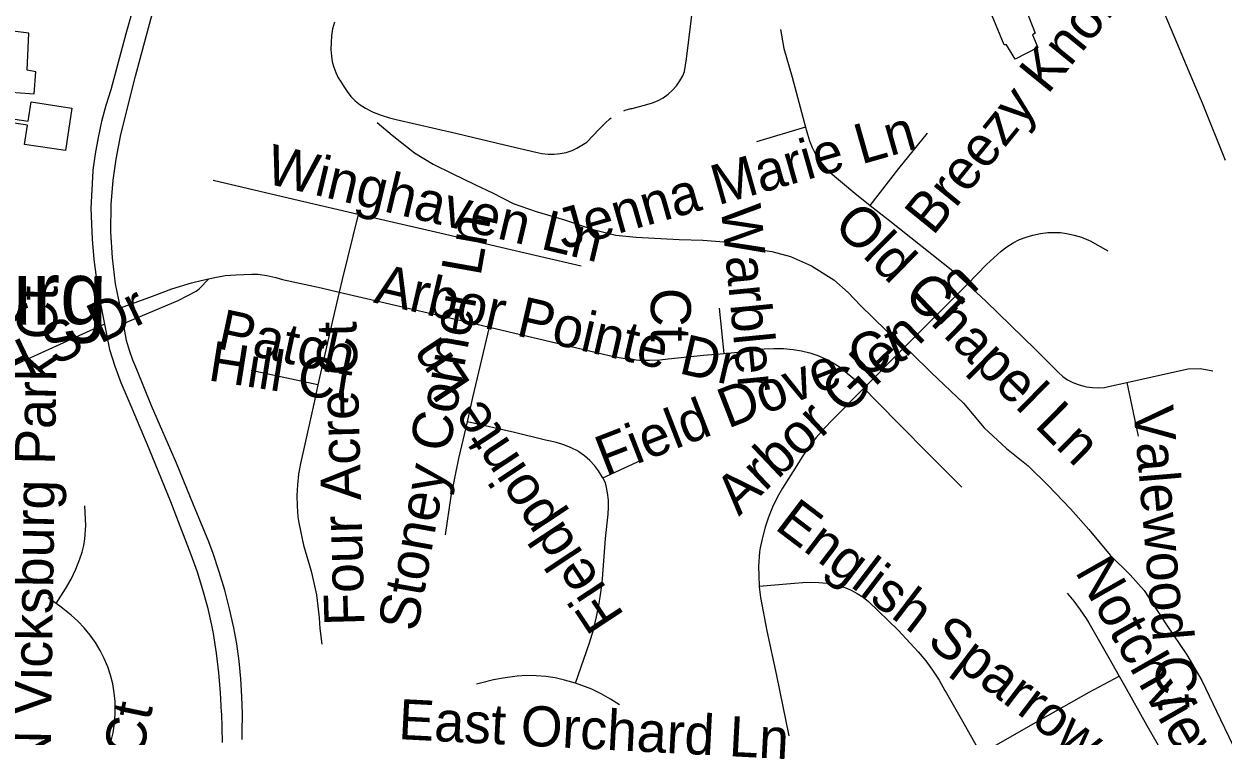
# Model space of a CAD drawing. Extents: x 1383679 to 1536984, y 460658 to 651027.
# Drawn here: x 1444051 to 1446890, y 498448 to 500135 of the extents above; entities that cross this region are included whole.
import ezdxf

# ---------------------------------------------------------------- set-up
doc = ezdxf.new("R2010")
doc.units = 0
for name, color, linetype in [('Exist Cultural Educational Facility Elementary CELL', 7, 'Continuous'), ('Exist Cultural Educational Facility High Label', 7, 'Continuous'), ('Exist Cultural Warehouse Building Footprint', 7, 'Continuous'), ('Exist Hydrographic Misc Water Feature', 7, 'Continuous'), ('Exist Road Non-System Type 51', 7, 'Continuous'), ('Exist Road Non-System Type 51 Label', 7, 'Continuous')]:
    doc.layers.add(name, color=color, linetype=linetype)

msp = doc.modelspace()

# ---------------------------------------------------------------- linework, layer by layer
at = {"layer": 'Exist Cultural Educational Facility Elementary CELL'}
msp.add_lwpolyline([(1444149, 499835.8), (1444052.2, 499850.4), (1444059.1, 499895.9), (1443984.8, 499907.1), (1443953.9, 499864.2), (1443933.4, 499924.6), (1444060.5, 499905.4), (1444067.4, 499950.9), (1444164.2, 499936.3)], close=True, dxfattribs=at)
at = {"layer": 'Exist Cultural Warehouse Building Footprint'}
for points in [[(1446324.2, 500201.2), (1446397.9, 500235), (1446445.1, 500113.7), (1446438.9, 500109.7), (1446451.2, 500079.9), (1446397.9, 500052.1), (1446377.5, 500085.9), (1446371.3, 500085.9), (1446324.2, 500201.2)], [(1443783.3, 500115.4), (1443773.1, 499970.2), (1443840.7, 499966.2), (1443848.9, 500029.9), (1443861.2, 500025.9), (1443861.2, 499890.7), (1443937.1, 499886.7), (1443943.2, 499998.1), (1443988.3, 499998.1), (1443988.3, 499976.2), (1444074.4, 499970.2), (1444078.5, 500021.9), (1444058, 500025.9), (1444062.1, 500113.4), (1443998.5, 500121.3), (1443996.5, 500107.4), (1443953.5, 500109.4), (1443953.5, 500125.3), (1443822.3, 500133.3), (1443822.3, 500111.4), (1443783.3, 500115.4)]]:
    msp.add_lwpolyline(points, dxfattribs=at)
at = {"layer": 'Exist Hydrographic Misc Water Feature'}
msp.add_lwpolyline([(1444886.9, 499902.4), (1444922.4, 499872.1), (1444975.6, 499830.8), (1445019.2, 499803.7), (1445064.8, 499781.4), (1445118.3, 499755.7), (1445161.9, 499735.1), (1445209.4, 499710.4), (1445263.2, 499691.3), (1445330.8, 499671.8), (1445398.4, 499649.1), (1445452.2, 499635.8), (1445500.2, 499630.7), (1445602.1, 499625.3), (1445658.2, 499624.2), (1445718.1, 499618.9), (1445771.8, 499603.9), (1445821.7, 499597.1), (1445865.5, 499584.8), (1445915.1, 499563.3), (1445968.5, 499530.2), (1446002.1, 499500), (1446031.5, 499469), (1446092.4, 499410.3), (1446151.6, 499357.4), (1446198.7, 499310.5), (1446275.4, 499238.4), (1446324.2, 499180), (1446377.4, 499130.5), (1446428.7, 499090.1), (1446475.8, 499043.2), (1446529, 498988), (1446571.9, 498939.5), (1446623, 498878.6), (1446670.1, 498831.7), (1446703.5, 498794.9), (1446755.9, 498713.4), (1446804.6, 498642.7), (1446839.6, 498582.1), (1446874.3, 498509.2), (1446912.9, 498428.8)], dxfattribs=at)
at = {"layer": 'Exist Road Non-System Type 51'}
for p, q in [((1445901.6, 499891.5), (1445785.4, 499856.5)), ((1445708.4, 499355.7), (1445697.7, 499462.7)), ((1444746.8, 499281.3), (1444588.9, 499315.3)), ((1446662.3, 499287.1), (1446688.9, 499160)), ((1445421.3, 499061.5), (1445511.9, 499103.6)), ((1444126.9, 498763.9), (1444107.8, 498777.8))]:
    msp.add_line(p, q, dxfattribs=at)
for points in [[(1444279.3, 499463.7), (1444267.2, 499520.4), (1444260, 499581.8), (1444256.6, 499643.7), (1444257.4, 499708.3), (1444261.6, 499766.1), (1444269, 499815.2), (1444280.2, 499873.8), (1444315.1, 500011.8), (1444350.8, 500146.9), (1444417.2, 500370), (1444428, 500411.3)], [(1445470.9, 499929.6), (1445474.3, 499931), (1445487.7, 499935), (1445491.1, 499935.7), (1445525.6, 499944.5), (1445539.1, 499948.5), (1445552.1, 499953.9), (1445564.4, 499960.8), (1445575.8, 499969), (1445586.3, 499978.4), (1445595.6, 499989), (1445603.7, 500000.5), (1445610.4, 500012.9), (1445614.7, 500023.1), (1445619.6, 500052.5), (1445631.3, 500149.1), (1445634.9, 500185.9), (1445646.6, 500228), (1445656.6, 500266.9), (1445668.1, 500305.5), (1445670.6, 500313), (1445681.8, 500347.3)], [(1444353.3, 500322.4), (1444331.2, 500251.7), (1444292.2, 500112.2), (1444256, 499979.7), (1444244.5, 499942.4), (1444234.6, 499904.7), (1444226.1, 499866.7), (1444219.3, 499828.3), (1444213.9, 499789.7), (1444213.7, 499788), (1444209.2, 499699.1), (1444211.8, 499625.8), (1444216.3, 499578.3), (1444222.3, 499531), (1444229, 499488.9), (1444241.3, 499425.2)], [(1446732.8, 500205), (1446767, 500122.2), (1446809.2, 500023.1), (1446840.5, 499949.1), (1446895.4, 499813.2)], [(1444785.7, 500139.3), (1444781.5, 500123.5), (1444778.8, 500107.3), (1444777.7, 500091.3), (1444777.2, 500074.9), (1444778.9, 500059.3), (1444780.8, 500046.1), (1444784.3, 500033.2), (1444789.3, 500020.8), (1444794.8, 500008.1), (1444799.9, 500000.1), (1444807.8, 499987.7), (1444815.7, 499975.3), (1444824.9, 499963.8), (1444835.2, 499953.3), (1444846.7, 499944.1), (1444859, 499936), (1444877.5, 499926.9), (1444896.6, 499919.2), (1444916.3, 499913), (1444931.9, 499909.2), (1445076.7, 499875.8), (1445188.6, 499849.6), (1445263, 499831.9), (1445277.2, 499828.7), (1445291.6, 499827.1), (1445306.2, 499827), (1445320.6, 499828.6), (1445334.8, 499831.6), (1445348.6, 499836.2), (1445359.7, 499841.2), (1445383.6, 499855.7), (1445412, 499885.3), (1445427.7, 499901.1), (1445438, 499910.6), (1445441.3, 499913)], [(1445842.1, 500122.1), (1445850.2, 500077.5), (1445869.9, 500009.1), (1445901.6, 499891.5)], [(1445901.6, 499891.5), (1445906.1, 499874.9), (1445910.9, 499858.5), (1445917.2, 499842.7), (1445924.9, 499827.5), (1445934, 499813.1), (1445944.4, 499799.5), (1445954.9, 499788.2), (1446018, 499734.9), (1446054.7, 499706)], [(1446054.7, 499706), (1446121.9, 499793.2), (1446189.8, 499876.8)], [(1444842.3, 499684.8), (1444689.7, 499720), (1444499, 499764.6)], [(1444842.3, 499684.8), (1444803.9, 499530.5), (1444797.1, 499501)], [(1445369.7, 499562.2), (1445284.9, 499581.9), (1445156.2, 499612), (1445045.9, 499638.1), (1444885, 499675), (1444842.3, 499684.8)], [(1446054.7, 499706), (1446096.7, 499672.9), (1446254.2, 499548.2), (1446284.7, 499520)], [(1446284.7, 499520), (1446330.2, 499565.9), (1446364.7, 499597.8), (1446378.3, 499608.2), (1446392.9, 499617.3), (1446408.2, 499625.1), (1446424.1, 499631.3), (1446439.9, 499636), (1446457.4, 499639.5), (1446475.1, 499641.6), (1446493, 499642), (1446505.1, 499641.6), (1446519.2, 499639.8), (1446537.1, 499636), (1446554.5, 499630.7), (1446571.4, 499623.8), (1446575.3, 499622), (1446616.8, 499598.5)], [(1444488.2, 499532.4), (1444498.9, 499534.6), (1444526.7, 499539.9), (1444552.6, 499542), (1444571.5, 499542.6), (1444590, 499543), (1444604.3, 499543), (1444625.8, 499540.4), (1444647.2, 499535.3), (1444663, 499531.1), (1444754.3, 499511.3), (1444797.1, 499501)], [(1444279.3, 499463.7), (1444354.9, 499491.6), (1444400.6, 499508.6), (1444447.6, 499522.8), (1444473.1, 499529.4), (1444488.2, 499532.4)], [(1444286.6, 499426.4), (1444416.1, 499481.4), (1444458.5, 499503.1), (1444466.5, 499509.1), (1444488.2, 499532.4)], [(1446284.7, 499520), (1446230.4, 499465.3), (1446118.8, 499354), (1446039.4, 499274)], [(1446284.7, 499520), (1446328.5, 499479.5), (1446445.6, 499364.8), (1446500.3, 499310.7), (1446510.7, 499301.6), (1446522, 499293.7), (1446534.2, 499287.1), (1446547.1, 499282), (1446560.4, 499278.3), (1446566.8, 499277.1), (1446580.8, 499275), (1446594.8, 499274.5), (1446608.9, 499275.6), (1446619, 499277.3), (1446662.3, 499287.1)], [(1444797.1, 499501), (1444782.2, 499436.9), (1444746.8, 499281.3)], [(1444797.1, 499501), (1444861.4, 499485.5), (1445119.8, 499425.8), (1445152.7, 499418.1)], [(1444286.6, 499426.4), (1444283.7, 499443.5), (1444279.3, 499463.7)], [(1444241.3, 499425.2), (1444075, 499349.5), (1443940.3, 499288.2)], [(1444241.3, 499425.2), (1444252.9, 499365.1), (1444265.8, 499325.6), (1444280.3, 499286.7), (1444296.2, 499248.3), (1444306.1, 499226.6), (1444346, 499130.5), (1444397.4, 499005.4), (1444446.1, 498879.7), (1444460.6, 498838.7), (1444473.6, 498797.2), (1444485, 498755.2), (1444494.9, 498712.8), (1444498.9, 498693.5), (1444506, 498647), (1444511.6, 498600.3), (1444515.5, 498553.5), (1444517.9, 498506.5), (1444518, 498504.9), (1444519.9, 498435.1)], [(1444567, 498442.2), (1444567.2, 498460.6), (1444567.8, 498502.4), (1444566.8, 498544.2), (1444564.2, 498585.9), (1444560, 498627.5), (1444554.3, 498668.8), (1444547.6, 498706.7), (1444537.6, 498751.3), (1444526.1, 498795.5), (1444513, 498839.4), (1444498.4, 498882.7), (1444488.3, 498910.1), (1444452.1, 498997.7), (1444412, 499096.2), (1444352.9, 499232.1), (1444318, 499317.5), (1444308.4, 499339.8), (1444300.2, 499362.7), (1444293.6, 499386.1), (1444286.6, 499426.4)], [(1445100.7, 499194.2), (1445113.8, 499251.4), (1445152.7, 499418.1)], [(1445152.7, 499418.1), (1445283.4, 499387.3), (1445436.4, 499351.2), (1445460, 499345.9), (1445483.8, 499342.3), (1445507.8, 499340.2), (1445532, 499339.7), (1445556.1, 499340.7), (1445575.7, 499342.7), (1445659.6, 499351.5), (1445708.4, 499355.7)], [(1445708.4, 499355.7), (1445757.6, 499360), (1445780.3, 499364.2), (1445803.1, 499366.8), (1445826.1, 499367.8), (1445849.1, 499367.2), (1445872.1, 499365.1), (1445892.1, 499361.9), (1445911.4, 499357.1), (1445930.4, 499350.8), (1445948.7, 499343), (1445966.4, 499333.8), (1445981.7, 499324.3), (1446026.9, 499287.1), (1446039.4, 499274)], [(1446662.3, 499287.1), (1446739.3, 499304.3), (1446807.4, 499319.1), (1446836, 499320.4), (1446865.6, 499314.5)], [(1444746.8, 499281.3), (1444738.3, 499243.7), (1444711, 499119.9), (1444705.2, 499095.2), (1444700.9, 499070.2), (1444698.1, 499045), (1444697, 499019.6), (1444697.4, 498994.3), (1444699.4, 498969), (1444701.2, 498954.7), (1444712.6, 498902.3), (1444730.5, 498840.5), (1444737.3, 498813.1), (1444743, 498784.6), (1444746.4, 498757.8), (1444749.3, 498730.4), (1444751.6, 498704.8), (1444755.8, 498667.6)], [(1446039.4, 499274), (1445965, 499199), (1445945.3, 499178.6), (1445926.7, 499157.2), (1445909.4, 499134.8), (1445893.4, 499111.5), (1445880.5, 499090.6), (1445846.9, 499037.1), (1445834.4, 499015), (1445823.4, 498992.2), (1445813.8, 498968.7), (1445805.7, 498944.8), (1445799.1, 498920.3), (1445794, 498895.5), (1445792.6, 498886.3), (1445790.3, 498851.9), (1445790.5, 498830.6), (1445791.7, 498805)], [(1446039.4, 499274), (1446069.1, 499242.5), (1446188.4, 499122.1), (1446271.1, 499039.3)], [(1445048.8, 498926.6), (1445062.4, 499018.4), (1445080.7, 499107.2), (1445100.7, 499194.2)], [(1445421.3, 499061.5), (1445420, 499064.1), (1445411.4, 499077.9), (1445401.4, 499090.9), (1445390.3, 499102.8), (1445378, 499113.6), (1445364.8, 499123.1), (1445363.1, 499124.2), (1445346.5, 499132.7), (1445329.3, 499139.7), (1445311.5, 499145.3), (1445293.3, 499149.4), (1445285.3, 499150.6), (1445212.1, 499168.4), (1445100.7, 499194.2)], [(1445356.7, 498575.6), (1445389.6, 498670.9), (1445398.9, 498701.5), (1445406.6, 498732.6), (1445412.8, 498763.9), (1445417.5, 498795.6), (1445420.2, 498822.9), (1445428, 498918.1), (1445433.6, 498975.2), (1445434.9, 498992.1), (1445434.6, 499009), (1445432.7, 499025.8), (1445429.3, 499042.4), (1445427.3, 499049.5), (1445421.3, 499061.5)], [(1444126.9, 498763.9), (1444149.3, 498799), (1444162, 498821.9), (1444173.4, 498845.6), (1444183.3, 498869.9), (1444188.8, 498885.6), (1444192.7, 498901.6), (1444195.1, 498917.1), (1444196.8, 498948.6), (1444195, 498995.4)], [(1445791.7, 498805), (1445875.6, 498811.9), (1445895.2, 498813.5), (1445914.2, 498814.6), (1445933.1, 498814.1), (1445952, 498812), (1445970.6, 498808.4), (1445978.4, 498806.4), (1445994.1, 498801.7), (1446009.4, 498795.4), (1446023.9, 498787.8), (1446037.7, 498778.8), (1446050.5, 498768.5), (1446120.9, 498701.4), (1446168.2, 498649.9), (1446185.9, 498628.5), (1446202.3, 498606.1), (1446217.4, 498582.8), (1446231.2, 498558.7), (1446234.8, 498551.8), (1446272.8, 498486), (1446312.8, 498415.7), (1446317.6, 498406.8)], [(1445791.7, 498805), (1445791.8, 498803.9), (1445794.8, 498778.2), (1445809.7, 498699.8), (1445832.6, 498593.7), (1445861.7, 498451.4)], [(1446520.5, 498788.6), (1446536.8, 498769.5), (1446551.9, 498749.4), (1446565.8, 498728.4), (1446571.9, 498718.1), (1446619.8, 498635.9), (1446643.8, 498592.6)], [(1444246.9, 498402.6), (1444256.7, 498435.7), (1444261.5, 498457.8), (1444264.9, 498480.3), (1444266.6, 498502.9), (1444266.8, 498525.6), (1444266.5, 498532), (1444264.4, 498553.1), (1444260.8, 498574), (1444255.6, 498594.6), (1444248.9, 498614.7), (1444240.7, 498634.3), (1444231.1, 498653.2), (1444219.8, 498671.8), (1444207.1, 498689.6), (1444193.3, 498706.4), (1444178.2, 498722.2), (1444162, 498736.8), (1444138.5, 498755.5), (1444126.9, 498763.9)], [(1445356.7, 498575.6), (1445348.1, 498578.4), (1445330.8, 498583.1), (1445308.7, 498588.1), (1445286.3, 498591.5), (1445263.7, 498593.3), (1445241, 498593.5), (1445218.4, 498592.2), (1445190.2, 498588.6), (1445162.1, 498583.5), (1445134.5, 498576.8), (1445122.4, 498573.4)], [(1446317.6, 498406.8), (1446331.6, 498417.1), (1446434.6, 498476.3), (1446573.3, 498554.2), (1446643.8, 498592.6)], [(1446643.8, 498592.6), (1446656.3, 498570.1), (1446709.3, 498475.6), (1446748.3, 498408.2)], [(1445460.5, 498524.6), (1445439.5, 498538.1), (1445417.6, 498550.3), (1445395.1, 498561.2), (1445371.9, 498570.5), (1445356.7, 498575.6)]]:
    msp.add_lwpolyline(points, dxfattribs=at)

# ---------------------------------------------------------------- texts
at = {"layer": 'Exist Cultural Educational Facility High Label'}
msp.add_text('South Mecklenburg', height=150, dxfattribs=at).set_placement((1442519.4, 499424.1))
at = {"layer": 'Exist Road Non-System Type 51 Label'}
for s, rotation, p in [('Winged Bourne', 293.0254, (1446711.7, 500674.6)), ('Breezy Knoll Ct', 50.9323, (1446203.1, 499632.3)), ('Jenna Marie Ln', 15.9088, (1445327.1, 499601.5)), ('Winghaven Ln', 346.5846, (1444618.8, 499759.6)), ('Warbler', 275.572, (1445700.3, 499703.7)), ('Old Chapel Ln', 315.3454, (1445964, 499655.2)), ('Stoney Corner Ln', 79.9015, (1444981.7, 498695.4)), ('Arbor Pointe Dr', 346.9674, (1444876.4, 499476.7)), ('Arbor Glen Ln', 43.5409, (1445743.6, 498969.2)), ('N Vicksburg Park Ct', 89.1511, (1444113.3, 498371.7)), ('South Meck H S Dr', 25.6108, (1443371, 498965.7)), ('Ct', 269.9998, (1445534.9, 499510.9)), ('Patch', 347.906, (1444504.9, 499368.5)), ('Four Acre Ct', 91.5577, (1444857.2, 498712.5)), ('Field Dove Ct', 21.2511, (1445427.8, 499064.8)), ('Hill Ct', 351.0282, (1444484.1, 499292.6)), ('Fieldpointe Ln', 123.5307, (1445474.1, 498736.2)), ('Valewood Ct', 274.849, (1446677.2, 499228)), ('English Sparrow Ln', 322.7181, (1445825.6, 498942.2)), ('Notchview Ct', 299.6489, (1446538, 498840)), ('S Vicksburg Park Ct', 78.2542, (1444124.5, 497406.7)), ('East Orchard Ln', 357.05, (1444935.9, 498443.4))]:
    msp.add_text(s, height=95, rotation=rotation, dxfattribs=at).set_placement(p)

doc.saveas('drawing.dxf')
